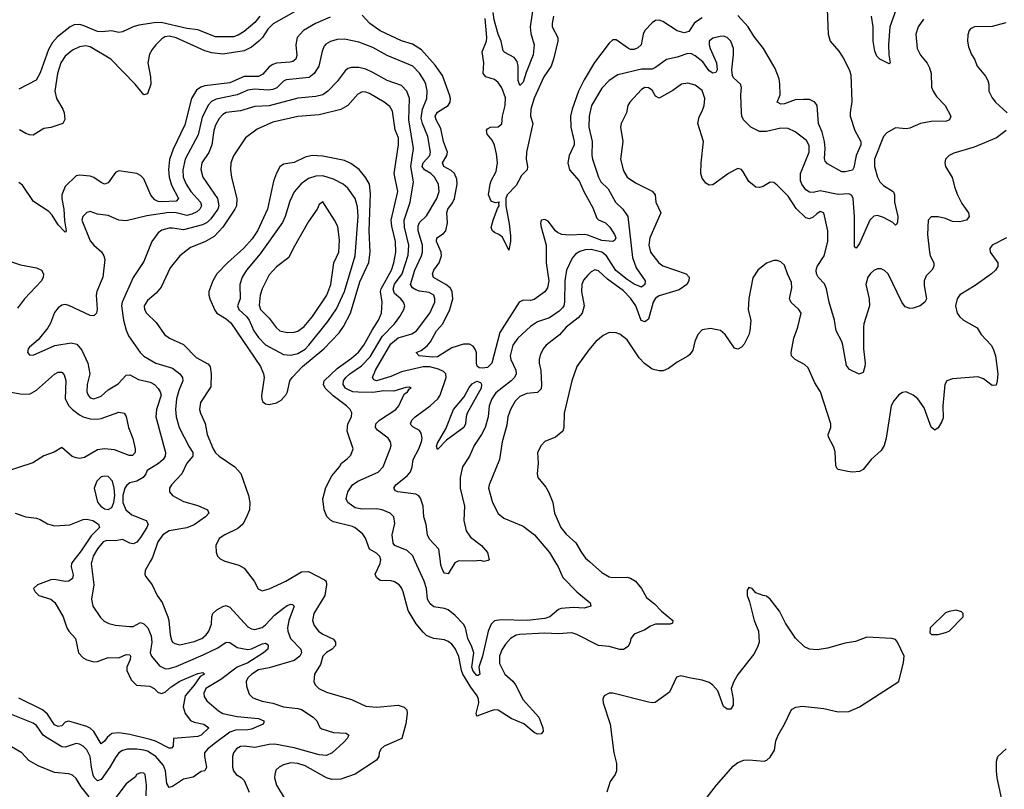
# Model space of a CAD drawing. Header units: inches. Extents: x 2001573 to 2220545, y 644482 to 846830.
# Tile 454 of 656: x 2102035 to 2107539, y 798726 to 803030. Entities that reach past the tile are written whole.
import ezdxf

# ---------------------------------------------------------------- set-up
doc = ezdxf.new("R2010")
doc.units = ezdxf.units.IN
doc.header["$MEASUREMENT"] = 0
doc.layers.add('C1709', color=7, linetype='Continuous')
doc.layers.add('C1800', color=7, linetype='Continuous')

msp = doc.modelspace()

# ---------------------------------------------------------------- linework, layer by layer
at = {"layer": 'C1709', "color": 5}
for points, elevation in [([(2102437.5, 800000), (2102434.6, 799990), (2102450.1, 799869.9), (2102437.1, 799790), (2102443.5, 799750), (2102486.3, 799686.3), (2102507.1, 799667.1), (2102533.3, 799653.3), (2102570, 799644.6), (2102650, 799636.2), (2102670, 799637.3), (2102710, 799658.3), (2102730, 799651.3), (2102751.6, 799630), (2102770, 799584.9), (2102774.5, 799550), (2102765.4, 799490), (2102771.1, 799471.1), (2102816.9, 799416.9), (2102850, 799400.5), (2102870, 799401.4), (2102910, 799412.4), (2103061.6, 799478.5), (2103143, 799517), (2103190, 799549.3), (2103210, 799546.7), (2103250, 799520.1), (2103310.9, 799509.1), (2103330, 799511.2), (2103390, 799540.6), (2103410, 799543), (2103418, 799538), (2103424.7, 799530), (2103422.3, 799510), (2103398.4, 799490), (2103310, 799433), (2103250, 799409.6), (2103159.4, 799340.6), (2103075.7, 799290), (2103064.6, 799264.6), (2103065.8, 799245.8), (2103080.7, 799220.7), (2103145.6, 799165.6), (2103170, 799150.5), (2103250, 799132.8), (2103370, 799121.6), (2103400.3, 799110), (2103399.2, 799100.8), (2103396.3, 799090), (2103330, 799063.2), (2103310, 799058.3), (2103242.3, 799057.7), (2103210, 799045.4), (2103130, 798986.9), (2103085, 798950), (2103069.1, 798930.9), (2103068.3, 798910), (2103078.5, 798850), (2103070.4, 798829.6), (2103050, 798825.1), (2103005.3, 798794.7), (2102950, 798782.6), (2102890, 798741.6), (2102870, 798737.3), (2102858.1, 798758.1), (2102850.9, 798830), (2102838.8, 798858.7), (2102795.7, 798910), (2102750, 798939.2), (2102730, 798946.1), (2102689.6, 798950.3), (2102638, 798950), (2102610, 798943.4), (2102590, 798929.8), (2102570, 798905), (2102538.7, 798850), (2102490, 798782), (2102470, 798773.6), (2102451.6, 798791.6), (2102446.1, 798806.1), (2102436, 798850), (2102429.9, 798910), (2102410, 798948), (2102390, 798968.2), (2102370, 798979.4), (2102350, 798983.4), (2102290, 798962.6), (2102270, 798964.6), (2102179, 799019), (2102166.6, 799030), (2102130, 799082.3), (2102110, 799096.1), (2101990, 799144.7)], 340), ([(2102332, 800000), (2102324.2, 799990), (2102323.6, 799970), (2102333.3, 799926.7), (2102330, 799904.5), (2102310, 799891.2), (2102290, 799889.2), (2102230, 799899.5), (2102210, 799897), (2102135.5, 799870), (2102113, 799850), (2102121.6, 799830), (2102143, 799810), (2102210, 799790.2), (2102231.2, 799771.2), (2102278.5, 799690), (2102298.9, 799630), (2102310.3, 799610), (2102346.7, 799570), (2102364.6, 799490), (2102390, 799461.2), (2102410.4, 799450), (2102450, 799439.4), (2102470, 799441.6), (2102530, 799462.6), (2102590, 799462.3), (2102630, 799480.6), (2102650, 799477.7), (2102653.9, 799470), (2102651.9, 799451.9), (2102633.8, 799410), (2102633.9, 799390), (2102657.7, 799337.7), (2102688.7, 799308.7), (2102762.8, 799302.8), (2102786.4, 799290), (2102810, 799267.9), (2102830, 799261.8), (2102850, 799272), (2102881, 799299), (2102930, 799331.7), (2103030, 799374.1), (2103058.9, 799378.9), (2103068.2, 799370), (2103043.5, 799356.5), (2103010, 799309.3), (2102959.3, 799250), (2102948.4, 799188.4), (2102960.5, 799150), (2102990, 799111.2), (2103010, 799102.3), (2103064.9, 799090), (2103092, 799070), (2103050.1, 799030), (2103030, 799021.6), (2102894.8, 799010), (2102892.3, 798967.7), (2102883, 798957), (2102870, 798956.8), (2102794.7, 798994.7), (2102764.9, 799004.9), (2102650, 799033.1), (2102590, 799042.8), (2102550, 799037.9), (2102524.5, 799015.5), (2102510, 798994.8), (2102490, 798980.4), (2102449.6, 799049.6), (2102430, 799067.4), (2102410, 799077.8), (2102310, 799108.1), (2102290, 799101.8), (2102270, 799081.6), (2102250, 799077.7), (2102230, 799087.7), (2102190, 799146.4), (2102163.2, 799170), (2102030, 799236.6)], 320), ([(2102764.4, 800000), (2102737.1, 799950), (2102734.4, 799930), (2102738.6, 799918.6), (2102775.6, 799870), (2102804, 799810), (2102830.7, 799770.7), (2102863.2, 799690), (2102869.5, 799669.5), (2102875.8, 799590), (2102882.9, 799562.8), (2102889.6, 799549.6), (2102901.6, 799541.6), (2102930, 799535), (2103010, 799553.6), (2103053.3, 799570), (2103078.1, 799590), (2103092.4, 799610), (2103106.8, 799650), (2103108.5, 799690), (2103115.7, 799710), (2103137.8, 799730), (2103170, 799749.3), (2103190, 799754), (2103210, 799744.9), (2103310, 799634.2), (2103330, 799623.7), (2103350, 799620.4), (2103390, 799631.4), (2103410, 799646.3), (2103460.3, 799699.7), (2103510, 799739), (2103530, 799753.6), (2103550, 799761.8), (2103559.5, 799759.5), (2103570.2, 799750), (2103539.6, 799670), (2103532.3, 799630), (2103533.5, 799610), (2103548.8, 799568.8), (2103606.5, 799510), (2103611, 799490), (2103601.8, 799470), (2103570, 799447), (2103430, 799406.3), (2103370, 799394), (2103332.1, 799370), (2103311.2, 799350), (2103301.2, 799330), (2103303, 799303), (2103317.6, 799257.6), (2103337.8, 799237.8), (2103390, 799219.8), (2103450, 799208.8), (2103510, 799186.9), (2103590, 799178.4), (2103610, 799172.4), (2103676.5, 799130), (2103695.6, 799110), (2103712.9, 799072.9), (2103724.3, 799064.3), (2103790, 799043.3), (2103860.2, 799040.2), (2103874.7, 799030), (2103865.2, 799010), (2103847.8, 798990), (2103781.8, 798930), (2103750, 798916), (2103710, 798919.9), (2103570, 798958.8), (2103461.3, 798978.7), (2103430, 798977.5), (2103350, 798960.5), (2103290, 798967.4), (2103270, 798964.8), (2103247.7, 798952.3), (2103231.1, 798930), (2103224.8, 798910), (2103224.6, 798850), (2103230.2, 798830), (2103245, 798810), (2103272.9, 798792.9), (2103290, 798775.6), (2103317.5, 798710)], 360), ([(2103189.9, 800000), (2103259.5, 799979.5), (2103290, 799963.1), (2103346.3, 799890), (2103367.6, 799847.6), (2103390, 799836), (2103430, 799848.4), (2103523, 799890), (2103610, 799942.8), (2103650, 799944.3), (2103738.5, 799898.5), (2103747.6, 799890), (2103749.2, 799870), (2103740.8, 799810), (2103679.3, 799710), (2103672.3, 799670), (2103682.1, 799642.1), (2103706.3, 799610), (2103730, 799593.2), (2103790, 799565.3), (2103800.2, 799550), (2103799.6, 799530), (2103781.3, 799510), (2103750, 799492.3), (2103730.1, 799470), (2103716.2, 799423.8), (2103682.6, 799370), (2103678.4, 799330), (2103686.4, 799310), (2103707.7, 799290), (2103749.4, 799269.4), (2103890, 799229.1), (2103970, 799191.2), (2104030, 799185.2), (2104150, 799196.1), (2104184.9, 799184.9), (2104198.4, 799170), (2104200.3, 799150), (2104193.4, 799093.4), (2104170.3, 799010), (2104071.6, 798968.4), (2104053.1, 798950), (2104044, 798930), (2104042.3, 798910), (2104028.8, 798890), (2103909.7, 798810.3), (2103830, 798783.5), (2103780.8, 798780.8), (2103750, 798791.4), (2103630, 798858), (2103590, 798870.4), (2103550, 798874.2), (2103510, 798863.1), (2103484.9, 798850), (2103467.3, 798832.7), (2103460.7, 798810), (2103459.2, 798790), (2103470.2, 798750.2), (2103519, 798670)], 380), ([(2105220.1, 800000), (2105290, 799939.3), (2105330, 799914), (2105350, 799910.2), (2105430, 799912.2), (2105450, 799906.9), (2105478, 799890), (2105510.3, 799850), (2105539.7, 799799.7), (2105584.4, 799764.4), (2105622.6, 799722.6), (2105686.2, 799670), (2105684.2, 799655.8), (2105671, 799649), (2105588.2, 799650), (2105560.7, 799639.3), (2105530, 799617.7), (2105470, 799593.6), (2105450.3, 799569.7), (2105447.2, 799550), (2105435.8, 799524.2), (2105410, 799508.1), (2105390, 799508.1), (2105330, 799524.4), (2105270, 799529.8), (2105150, 799591.9), (2105121.6, 799601.6), (2105044.7, 799595.3), (2104970, 799598.9), (2104830, 799592.2), (2104810, 799588.5), (2104778.2, 799570), (2104750, 799538.7), (2104730, 799506), (2104717.8, 799470), (2104718, 799430), (2104747.1, 799370), (2104791, 799331), (2104807.2, 799310), (2104850, 799226.2), (2104937.3, 799130), (2104959.5, 799070), (2104960.4, 799050), (2104950, 799037), (2104930, 799034.3), (2104910, 799043.1), (2104853.3, 799093.3), (2104782.1, 799122.1), (2104710, 799168.6), (2104690, 799170.4), (2104670, 799165.2), (2104590, 799136), (2104586.6, 799150), (2104601.4, 799210), (2104600.6, 799230), (2104592.4, 799250), (2104556.8, 799296.8), (2104512.7, 799370), (2104505, 799390), (2104490, 799469.7), (2104470, 799513.5), (2104450, 799538.2), (2104430, 799553.3), (2104410, 799561.4), (2104350, 799569.8), (2104330, 799576.8), (2104310, 799586.4), (2104290, 799604.4), (2104251, 799651), (2104206.8, 799726.8), (2104179.1, 799830), (2104170, 799852.6), (2104156.4, 799870), (2104130, 799886.8), (2104111.9, 799891.9), (2104050, 799894.6), (2104028.9, 799910), (2104021.4, 799930), (2104050.9, 799989.1), (2104052.2, 800000)], 380), ([(2105026.9, 800000), (2105045.3, 799970), (2105071.6, 799910), (2105150, 799831.3), (2105223.8, 799770), (2105227.3, 799750), (2105190, 799739.2), (2105130, 799742.3), (2105062, 799738), (2105047.4, 799732.6), (2104998, 799690), (2104970, 799682.5), (2104872, 799670), (2104725.3, 799674.7), (2104690, 799668.8), (2104670.1, 799649.9), (2104653.5, 799610), (2104622.4, 799470), (2104602, 799410), (2104607.3, 799370), (2104597.7, 799362.3), (2104590, 799363.5), (2104570, 799387.1), (2104562.8, 799410), (2104572.8, 799490), (2104562.6, 799522.6), (2104539.7, 799570), (2104526.7, 799630), (2104516.1, 799650), (2104470, 799698), (2104430, 799729.8), (2104410, 799737.5), (2104350, 799747.4), (2104330, 799763.8), (2104315.2, 799790), (2104308.4, 799850), (2104296.5, 799890), (2104246.5, 800000)], 360), ([(2104481.5, 800000), (2104468, 799992), (2104430, 799931.2), (2104410, 799935.6), (2104399.8, 799950), (2104390, 799979.3), (2104387.4, 800000)], 340), ([(2105878.3, 798681.7), (2105929.8, 798750.2), (2106023.6, 798856.4), (2106050, 798877), (2106082, 798890), (2106110, 798891.7), (2106195.6, 798884.4), (2106211.4, 798888.6), (2106230, 798906.8), (2106254.5, 798945.5), (2106262.3, 798997.7), (2106274, 799030), (2106309.6, 799090), (2106350, 799173.4), (2106373.4, 799186.6), (2106410, 799190.5), (2106530, 799178), (2106610, 799160.5), (2106670, 799162), (2106730, 799188), (2106949, 799330), (2106975.1, 799435.1), (2106979, 799470), (2106941.2, 799550), (2106930, 799564), (2106909.4, 799569.4), (2106770, 799578), (2106706.2, 799553.8), (2106650, 799543.7), (2106550, 799516), (2106492.8, 799507.2), (2106449.7, 799509.7), (2106422.7, 799522.7), (2106372.1, 799572.1), (2106315.4, 799655.4), (2106282.5, 799722.5), (2106229.4, 799790), (2106210, 799807), (2106190, 799809.5), (2106150, 799825.2), (2106130, 799848.7), (2106110, 799855.3), (2106100.7, 799839.3), (2106100.7, 799810), (2106114.2, 799774.2), (2106141.1, 799670), (2106165.3, 799610), (2106168.5, 799550), (2106159.3, 799520.7), (2106138.2, 799481.8), (2106050, 799367.6), (2106027.2, 799330), (2106012.4, 799290), (2106023.2, 799230), (2106023, 799197), (2106010, 799173.6), (2105990, 799174.3), (2105969.8, 799189.8), (2105937.1, 799277.1), (2105910, 799309.1), (2105890, 799323.2), (2105850, 799337.3), (2105787, 799347), (2105730, 799361.6), (2105705.7, 799354.3), (2105668.2, 799270), (2105587.4, 799212.6), (2105570, 799209.3), (2105550, 799213.1), (2105350, 799263.1), (2105330, 799263.9), (2105301.3, 799250), (2105294.9, 799230), (2105297.4, 799210), (2105336.5, 799090), (2105355.3, 798930), (2105370.3, 798870), (2105370.2, 798830), (2105362.8, 798810), (2105335.6, 798770), (2105317.8, 798710)], 420), ([(2102423.8, 798683.8), (2102379.5, 798739.5), (2102350, 798787.6), (2102330, 798805.1), (2102310, 798813.1), (2102230, 798820.8), (2102137.7, 798857.7), (2102087.2, 798887.2), (2102047, 798930), (2101990, 798963.1)], 360), ([(2107590, 798492.7), (2107532, 798552), (2107518, 798578), (2107515.1, 798590), (2107524.2, 798635.8), (2107524.2, 798670), (2107498.6, 798790), (2107495, 798830), (2107495.5, 798884.5), (2107502, 798910), (2107550, 798953.4)], 380), ([(2102742.7, 798690), (2102743.6, 798750), (2102736.4, 798810), (2102730, 798816.4), (2102710, 798818.3), (2102688.7, 798810), (2102683.1, 798796.9), (2102630, 798757.7), (2102566.5, 798673.5)], 360)]:
    msp.add_lwpolyline(points, dxfattribs=dict(at, elevation=elevation))
at = {"layer": 'C1709', "color": 5, "elevation": 420}
msp.add_lwpolyline([(2107270, 799728), (2107230, 799721.2), (2107210, 799712.7), (2107124.7, 799630), (2107122, 799602), (2107132.7, 799592.7), (2107170, 799592), (2107210, 799602.8), (2107230, 799611), (2107308, 799690), (2107308, 799710), (2107299, 799719)], close=True, dxfattribs=at)
at = {"layer": 'C1800', "color": 5}
for points, elevation in [([(2103630, 803107.4), (2103452.3, 803007.7), (2103422, 802978), (2103392.2, 802930), (2103372.5, 802910), (2103330, 802877.3), (2103290, 802856.4), (2103170, 802837.5), (2103110, 802844.5), (2103070, 802855.6), (2102910, 802929.5), (2102870, 802937.7), (2102846.2, 802933.8), (2102830, 802923.7), (2102796.9, 802890), (2102775.6, 802864.4), (2102761.5, 802838.5), (2102752, 802790), (2102766, 802710), (2102768.3, 802670), (2102750, 802615.1), (2102730, 802609.6), (2102681.2, 802670), (2102544.3, 802810), (2102430, 802878.1), (2102403.8, 802883.8), (2102370, 802878.6), (2102330, 802860.5), (2102290, 802826.5), (2102265.5, 802790), (2102246, 802730), (2102230.9, 802630), (2102241.3, 802590), (2102277.2, 802530), (2102283.7, 802510), (2102287.6, 802472.4), (2102276, 802450), (2102210, 802427.7), (2102170, 802422), (2102110, 802385.4), (2102090, 802385.7), (2102070, 802393.1), (2102034.1, 802414.1)], 280), ([(2106549.3, 803089.3), (2106555, 802950), (2106565.2, 802910), (2106613.6, 802853.6), (2106637.4, 802817.4), (2106671.4, 802751.4), (2106681.2, 802721.2), (2106687.4, 802572.6), (2106677, 802510), (2106677.9, 802490), (2106703.4, 802410), (2106736.6, 802350), (2106736.4, 802330), (2106711.2, 802270), (2106696.9, 802203.1), (2106690.2, 802189.8), (2106650, 802178.9), (2106630, 802179.7), (2106550, 802223.6), (2106538.3, 802238.3), (2106533.9, 802253.9), (2106537.2, 802310), (2106534.2, 802350), (2106520.6, 802400.6), (2106500.4, 802450), (2106491.9, 802550), (2106479.7, 802570), (2106450, 802583.2), (2106416.7, 802583.3), (2106370, 802582), (2106310, 802560.4), (2106290, 802558.7), (2106269.6, 802570), (2106286, 802610), (2106284.7, 802670), (2106280.1, 802700.1), (2106257.5, 802757.5), (2106193.1, 802870), (2106138.8, 802938.8), (2106106.4, 802990), (2106050, 803054.5)], 320), ([(2106948.6, 803130), (2106898.9, 802990), (2106891, 802891), (2106893.6, 802833.6), (2106901, 802790), (2106895.9, 802784.1), (2106842.9, 802810), (2106826.5, 802826.5), (2106814.5, 802854.5), (2106805.4, 802910), (2106805, 802990), (2106796.7, 803050)], 320), ([(2103378.4, 803050), (2103350, 803014.9), (2103290, 802963.9), (2103256.3, 802943.7), (2103230, 802934), (2103130, 802933.9), (2103030, 802973.8), (2102970, 802981.6), (2102825.4, 803014.6), (2102786.4, 803013.6), (2102700.3, 802999.7), (2102669.5, 802990.5), (2102610, 802962.3), (2102590, 802959.7), (2102548.7, 802968.7), (2102496.9, 802963.1), (2102470, 802965.3), (2102390, 802998.4), (2102370, 803003.6), (2102339.1, 803000.9), (2102317.3, 802990), (2102245.8, 802934.2), (2102218, 802902), (2102196.5, 802863.5), (2102150, 802733.6), (2102127.4, 802692.6), (2102030, 802642)], 260), ([(2103770, 803044), (2103688.6, 803010), (2103621.5, 802970), (2103585.4, 802930), (2103578.3, 802890), (2103584.3, 802830), (2103578.2, 802810), (2103562.5, 802797.5), (2103547.7, 802792.3), (2103470, 802786.4), (2103450, 802779.7), (2103430, 802766.4), (2103394.2, 802725.8), (2103370, 802712.2), (2103290, 802713), (2103210, 802676.6), (2103070, 802660.6), (2103047.1, 802652.9), (2103024, 802636), (2102995.7, 802590), (2102957.5, 802442.4), (2102892.9, 802307.1), (2102872, 802248), (2102867.3, 802192.7), (2102870.4, 802150), (2102884.2, 802104.2), (2102922.2, 802030), (2102910, 802014.8), (2102830, 802011.7), (2102810, 802014.4), (2102790, 802023.4), (2102769, 802049), (2102730, 802139.9), (2102710, 802159.9), (2102689.3, 802170.7), (2102590, 802184.4), (2102570, 802175.6), (2102530, 802118.9), (2102510, 802110.9), (2102490, 802119.8), (2102450, 802148.6), (2102430, 802154.5), (2102370, 802161.5), (2102350, 802156.8), (2102290, 802097.3), (2102271.3, 802050), (2102271.2, 802028.8), (2102282.6, 801970), (2102285.6, 801905.6), (2102295.5, 801850), (2102290, 801842.6), (2102250, 801883), (2102216.6, 801936.6), (2102197.9, 801957.9), (2102112.9, 802012.9), (2102050, 802104.8), (2102030, 802120.3)], 320), ([(2105850, 803039.9), (2105806.9, 803013.1), (2105776, 802964), (2105750, 802956), (2105710, 802968.5), (2105630, 803020.2), (2105610, 803027), (2105590, 803025.1), (2105570, 803013.3), (2105530.2, 802970), (2105520.2, 802950), (2105508.2, 802890), (2105490, 802872.7), (2105470, 802863.7), (2105450, 802864.3), (2105439.1, 802870), (2105370, 802918.3), (2105350, 802916.9), (2105330, 802899.7), (2105248.5, 802791.5), (2105190, 802693.8), (2105158.3, 802630), (2105123.4, 802530), (2105114.6, 802490), (2105115, 802430), (2105134.2, 802350), (2105133.9, 802330), (2105106.3, 802270), (2105098.5, 802230), (2105108.4, 802190), (2105162.1, 802130), (2105189, 802069), (2105239, 801979), (2105261.2, 801921.2), (2105270.7, 801910.7), (2105310, 801894.8), (2105334.3, 801870), (2105359.2, 801830), (2105366.5, 801810), (2105362, 801798), (2105350, 801789.2), (2105290, 801795.4), (2105210, 801825.9), (2105190, 801828.6), (2105106.1, 801826.1), (2105066, 801830), (2105040.4, 801840.4), (2105029.8, 801849.8), (2104990, 801903.6), (2104970, 801912.6), (2104950.6, 801909.4), (2104947, 801890), (2104950.4, 801869.6), (2104978, 801770), (2104978.7, 801670), (2104992.9, 801570), (2104985.3, 801530), (2104970, 801508.1), (2104910, 801464.8), (2104890, 801459.9), (2104850, 801461), (2104826.5, 801450), (2104719.9, 801280.1), (2104675.1, 801110), (2104650, 801086.2), (2104621, 801081), (2104603.6, 801083.6), (2104593.1, 801093.1), (2104588, 801110), (2104587.7, 801167.7), (2104583.4, 801183.4), (2104570, 801205), (2104550, 801216.1), (2104515.2, 801215.2), (2104450, 801196), (2104370, 801144.6), (2104342.9, 801142.9), (2104269, 801150), (2104252, 801170), (2104279.5, 801180.5), (2104312.9, 801207.1), (2104330.7, 801229.3), (2104365.6, 801290), (2104399.5, 801330), (2104440.4, 801410), (2104455.4, 801470), (2104452.4, 801510), (2104441.1, 801530), (2104417.3, 801550), (2104348.4, 801588.4), (2104341.7, 801610), (2104350.6, 801630), (2104379.1, 801670), (2104393.6, 801710), (2104391.2, 801730), (2104364.6, 801790), (2104367.3, 801810), (2104404.8, 801835.2), (2104417, 801850), (2104426.2, 801893.8), (2104423.2, 801950), (2104427.6, 801970), (2104454.2, 802005.8), (2104464.7, 802030), (2104481.3, 802110), (2104477.8, 802137.8), (2104464.9, 802170), (2104446.9, 802186.9), (2104406.5, 802210), (2104399, 802230), (2104422.4, 802270), (2104426.8, 802290), (2104404, 802350), (2104390, 802422), (2104363.7, 802470), (2104358.2, 802490), (2104370, 802513.4), (2104430.7, 802550), (2104442, 802570), (2104443.7, 802590), (2104437.9, 802610), (2104397.6, 802717.6), (2104356.7, 802776.7), (2104281.3, 802861.3), (2104230, 802894.4), (2104170, 802911.7), (2104050, 802967.9), (2103991.6, 803010), (2103950, 803055.1)], 320), ([(2107086.3, 803033.7), (2107056.5, 802990), (2107044.5, 802950), (2107051.3, 802870), (2107070, 802832.2), (2107106.9, 802786.9), (2107120.6, 802760.6), (2107129.3, 802730), (2107132.7, 802652.7), (2107140.7, 802630), (2107160.1, 802600.1), (2107208.4, 802550), (2107240.4, 802490), (2107233, 802470), (2107216.2, 802463.8), (2107130, 802461.8), (2107070.9, 802449.1), (2107010, 802423.1), (2106990, 802419.3), (2106930, 802424.7), (2106882, 802398), (2106863.7, 802376.3), (2106812.5, 802250), (2106813, 802210), (2106830.1, 802150), (2106842.9, 802122.9), (2106862.9, 802102.9), (2106916.9, 802070), (2106921.4, 802061.4), (2106925.4, 802050), (2106925.1, 802010), (2106942.9, 801930), (2106941.1, 801898.9), (2106935.6, 801884.4), (2106930, 801880.9), (2106915.5, 801895.5), (2106864.4, 801924.4), (2106830, 801934.7), (2106810, 801932.3), (2106787.2, 801910), (2106730, 801779.6), (2106710, 801752.7), (2106700.5, 801760.5), (2106700.8, 801930), (2106694, 802030), (2106686.7, 802046.7), (2106670, 802056), (2106610, 802052.3), (2106510, 802074.2), (2106470, 802064.9), (2106450, 802065.4), (2106430, 802079), (2106407.3, 802110), (2106399.9, 802130), (2106399.9, 802170), (2106448.6, 802290), (2106447.6, 802327.6), (2106433.9, 802353.9), (2106370, 802403.7), (2106330, 802421.3), (2106290, 802424.2), (2106210, 802405.8), (2106170, 802404.4), (2106121.8, 802430), (2106081.5, 802470), (2106071.9, 802490), (2106069.2, 802510.8), (2106067, 802610), (2106070.7, 802650.7), (2106064, 802670), (2106025.7, 802705.7), (2106018.9, 802718.9), (2106015.3, 802750), (2106025.8, 802834.2), (2106025.2, 802870), (2106011.1, 802910), (2105990, 802930.6), (2105970, 802937.8), (2105950, 802937), (2105910, 802926.3), (2105889.7, 802910.3), (2105888.3, 802890), (2105893.9, 802870), (2105930.2, 802790), (2105933.2, 802750), (2105925.8, 802734.2), (2105910, 802731.9), (2105890, 802745.2), (2105854.1, 802794.1), (2105810, 802828.4), (2105790, 802839.7), (2105770, 802841.4), (2105710, 802820.7), (2105650, 802808), (2105590, 802763.2), (2105570, 802754.5), (2105510, 802753.8), (2105377.7, 802722.3), (2105330, 802690.9), (2105290, 802646.8), (2105232.1, 802550), (2105217.6, 802490), (2105217.2, 802430), (2105235.8, 802350), (2105232.9, 802270), (2105236.8, 802250), (2105270.2, 802150), (2105283.9, 802123.9), (2105324.7, 802084.7), (2105364.6, 802010), (2105405.8, 801970), (2105435.2, 801930), (2105460.4, 801700.4), (2105481.9, 801641.9), (2105531.6, 801570), (2105530.1, 801550), (2105510, 801534.2), (2105470, 801550.9), (2105430, 801576.6), (2105367.6, 801627.6), (2105315.8, 801710), (2105290, 801729.5), (2105230, 801744.9), (2105196.6, 801743.4), (2105166, 801734), (2105141.8, 801718.2), (2105122.6, 801697.4), (2105092.3, 801630), (2105081.5, 801570), (2105080.9, 801450), (2105077.5, 801430), (2105070, 801418.5), (2105050, 801399.6), (2104996.7, 801363.3), (2104930, 801339.9), (2104890, 801315.2), (2104820.2, 801250), (2104791, 801210), (2104777.3, 801150), (2104780.2, 801130), (2104808.6, 801070), (2104810.1, 801050), (2104800.5, 801030), (2104781.6, 801010), (2104696.1, 800943.9), (2104673.8, 800910), (2104659.3, 800870), (2104654.2, 800810), (2104636.2, 800750), (2104616.2, 800710), (2104575.8, 800650), (2104550.1, 800589.9), (2104510.9, 800530), (2104497, 800470), (2104498, 800410), (2104522.3, 800310), (2104518.1, 800230), (2104530, 800172.7), (2104555.5, 800135.5), (2104617.2, 800090), (2104650, 800051.5), (2104658.8, 800010), (2104654.4, 800005.6), (2104630, 800000.5), (2104610, 800005.1), (2104570, 800001.4), (2104490, 800005), (2104481.5, 800000)], 340), ([(2105018.6, 803050), (2105011.2, 803010), (2105012.3, 802990), (2105042.6, 802930), (2105043.5, 802910), (2105018.3, 802810), (2105005.1, 802770), (2104965.6, 802710), (2104910, 802590.8), (2104892.7, 802530), (2104891, 802491), (2104902.6, 802450), (2104868.8, 802290), (2104866.7, 802250), (2104874, 802210), (2104871.1, 802190), (2104840.4, 802159.6), (2104810, 802103.2), (2104760.8, 802050), (2104752.4, 802030), (2104753, 801990), (2104771.5, 801888.5), (2104778.3, 801821.7), (2104779, 801790), (2104770, 801742), (2104734.7, 801814.7), (2104714, 801830), (2104690, 801839.6), (2104678.4, 801850), (2104670, 801869), (2104681, 801910), (2104705.6, 801974.4), (2104715.6, 801990), (2104714, 802006), (2104718, 802010), (2104693, 802007), (2104670, 802014.7), (2104656, 802050), (2104664.5, 802110), (2104670.7, 802130), (2104698.6, 802181.4), (2104705.6, 802230), (2104700.6, 802280.6), (2104689.2, 802329.2), (2104676.3, 802356.3), (2104648, 802390), (2104643.8, 802410), (2104650, 802419.5), (2104667, 802430), (2104710, 802430.3), (2104730, 802448), (2104734.5, 802490), (2104749.1, 802550), (2104750, 802593.2), (2104730.6, 802650), (2104710, 802679.7), (2104690, 802695.8), (2104641.3, 802710), (2104626, 802730), (2104629, 802790), (2104619.9, 802850), (2104644.3, 802910), (2104646.2, 802930), (2104637.1, 803037.1)], 280), ([(2104901.5, 803078.5), (2104889.2, 802990), (2104892.9, 802952.9), (2104910.6, 802890), (2104905.9, 802834.1), (2104865.4, 802734.6), (2104850, 802680.7), (2104830, 802662.4), (2104822, 802690), (2104821.7, 802770), (2104816.3, 802796.3), (2104799.3, 802819.4), (2104746.9, 802846.9), (2104736.9, 802856.9), (2104727.1, 802910), (2104709.5, 802949.5), (2104686.7, 803030), (2104681.7, 803070)], 260), ([(2107547.3, 803012.7), (2107470, 802991.6), (2107371.3, 802990), (2107350, 802978.7), (2107343.1, 802970), (2107334.3, 802945.7), (2107333.2, 802910), (2107338.7, 802878.7), (2107355.8, 802835.8), (2107372.4, 802810), (2107388, 802770), (2107434, 802714), (2107446.7, 802690), (2107451.8, 802670), (2107452.4, 802630), (2107470, 802592.7), (2107490, 802568.8), (2107555.3, 802510)], 360), ([(2104387.4, 800000), (2104378.7, 800070), (2104325.6, 800125.6), (2104314.8, 800150), (2104307.4, 800207.4), (2104294.4, 800250), (2104289.9, 800310), (2104275.4, 800355.4), (2104266.8, 800366.8), (2104250, 800377.2), (2104149.3, 800390), (2104136.3, 800396.3), (2104125.7, 800410), (2104136.8, 800430), (2104200.7, 800479.3), (2104218.8, 800501.2), (2104229.3, 800530), (2104234.1, 800570), (2104266.6, 800630), (2104281.3, 800670), (2104284.1, 800690), (2104278.8, 800718.8), (2104270, 800733), (2104233.3, 800753.3), (2104223.4, 800763.4), (2104219.8, 800770), (2104226.3, 800790), (2104245.4, 800810), (2104330, 800870.2), (2104373.2, 800910), (2104386, 800930), (2104418.6, 801030), (2104416.8, 801050), (2104403.7, 801063.7), (2104375.8, 801075.8), (2104328.3, 801088.3), (2104290, 801089.9), (2104170, 801061.4), (2104110, 801035.2), (2104030, 801011.3), (2104015.5, 801015.6), (2104007.5, 801030), (2104023.9, 801070), (2104110, 801217.3), (2104150, 801251.7), (2104227.3, 801272.7), (2104252.9, 801290), (2104327.7, 801390), (2104354.9, 801450), (2104356.2, 801470), (2104349.8, 801490), (2104324.5, 801504.5), (2104270, 801512.8), (2104250, 801520.4), (2104231.7, 801531.7), (2104220.5, 801550), (2104244, 801630), (2104281.5, 801710), (2104286.8, 801730), (2104286, 801770), (2104261.9, 801850), (2104262.2, 801877.8), (2104270, 801895.6), (2104310, 801934), (2104367, 802030), (2104380.2, 802070), (2104376, 802110), (2104354.7, 802150), (2104333.2, 802170), (2104297.3, 802190), (2104284, 802210), (2104291, 802230), (2104326.9, 802270), (2104331.4, 802290), (2104316.5, 802376.5), (2104286.2, 802450), (2104279.6, 802479.6), (2104287.6, 802530), (2104311.4, 802590), (2104313.2, 802633.2), (2104305.6, 802670), (2104295.2, 802690), (2104270, 802730.6), (2104233.3, 802770), (2104090, 802831), (2104010, 802875.6), (2103930, 802904.1), (2103850, 802921.5), (2103810, 802919.8), (2103771.8, 802908.2), (2103747.1, 802892.9), (2103738, 802882), (2103725.1, 802854.9), (2103706.7, 802770), (2103682, 802730), (2103653.1, 802706.9), (2103525.6, 802694.4), (2103510, 802687.3), (2103472.7, 802650), (2103450, 802639.1), (2103423.9, 802636.1), (2103350, 802642.4), (2103310, 802636), (2103250, 802611.1), (2103134.2, 802585.8), (2103108, 802572), (2103090, 802553.8), (2103055.6, 802484.4), (2103032.8, 802387.2), (2102960.9, 802250), (2102947.6, 802190), (2102949.7, 802150), (2102965.6, 802110), (2102992.2, 802070), (2103045.3, 802010), (2103050.5, 801989.5), (2103041.7, 801970), (2103024.6, 801955.4), (2102998, 801942), (2102970, 801936.2), (2102910, 801949.9), (2102870, 801952.7), (2102746.6, 801933.4), (2102630, 801905.4), (2102590, 801909.7), (2102530, 801936), (2102470, 801943.1), (2102430, 801957.3), (2102410, 801951.3), (2102387.4, 801930), (2102382.8, 801910), (2102430, 801793), (2102450, 801768.7), (2102492, 801732), (2102506.3, 801710), (2102511.1, 801690), (2102499.1, 801590), (2102465.8, 801510), (2102462.8, 801490), (2102468.7, 801411.3), (2102463.8, 801390), (2102450, 801374.5), (2102430, 801376.9), (2102310, 801431.3), (2102290, 801436.9), (2102270, 801434), (2102250, 801419.5), (2102230, 801392.3), (2102207.3, 801332.7), (2102192.1, 801307.9), (2102139.3, 801240.7), (2102090, 801199), (2102082.8, 801190), (2102078.8, 801170), (2102090, 801156), (2102110, 801154.8), (2102231.7, 801208.3), (2102323, 801223), (2102355, 801215), (2102381.7, 801181.7), (2102416.1, 801110), (2102426.7, 801050), (2102412.7, 800990), (2102411.1, 800950), (2102418.6, 800930), (2102430, 800916.5), (2102450, 800910.2), (2102490, 800924.7), (2102530, 800960.9), (2102585.3, 800994.7), (2102630, 801043.2), (2102650, 801043.5), (2102698.5, 801018.5), (2102764, 801004), (2102787.9, 800990), (2102810, 800967.6), (2102820.6, 800950), (2102825.5, 800930), (2102799.8, 800850), (2102796.4, 800810), (2102849.3, 800609.3), (2102848, 800590), (2102837.5, 800570), (2102811.4, 800548.6), (2102747.6, 800510), (2102740.2, 800490), (2102725.3, 800470), (2102690, 800449), (2102650, 800440.3), (2102633.3, 800426.7), (2102622.3, 800410), (2102610.9, 800370), (2102610.9, 800330.9), (2102628.7, 800288.7), (2102661.9, 800261.9), (2102742.4, 800230), (2102754.2, 800210), (2102746.4, 800190), (2102710, 800134.4), (2102690, 800108.1), (2102677.9, 800102.1), (2102670, 800098.6), (2102650, 800102.3), (2102610, 800123.5), (2102570, 800116.1), (2102522.2, 800117.8), (2102500.9, 800110), (2102470, 800071.4), (2102446.5, 800030), (2102437.5, 800000)], 340), ([(2104246.5, 800000), (2104232, 800031.9), (2104201.9, 800061.9), (2104131.8, 800090), (2104122.5, 800102.5), (2104117.3, 800150), (2104132.9, 800212.9), (2104127.1, 800250), (2104106.6, 800270), (2104060.9, 800290), (2104030, 800294.6), (2103950, 800292.1), (2103910, 800301.3), (2103869.8, 800330), (2103860.7, 800350), (2103869, 800390), (2103895, 800430), (2103926, 800450), (2104039.2, 800500.8), (2104067.1, 800530), (2104106.2, 800630), (2104110.8, 800650), (2104108, 800670), (2104094.6, 800690), (2104035, 800735), (2104023.5, 800750), (2104026, 800770), (2104046.8, 800790), (2104136.8, 800850), (2104155, 800870), (2104183.7, 800936.3), (2104202, 800950), (2104213.9, 800966.1), (2104224, 800970), (2104214.9, 800974.9), (2104193.9, 800973.9), (2104127, 800953), (2104070, 800954.7), (2104010, 800945.9), (2103926.5, 800946.5), (2103897.6, 800950), (2103870, 800961.7), (2103856.8, 800970), (2103844.1, 800990), (2103845.6, 801010), (2103858.1, 801030), (2103880.2, 801050), (2103945.7, 801094.3), (2103994.6, 801145.4), (2104060.7, 801259.3), (2104129.3, 801330), (2104160.2, 801370), (2104182.9, 801410), (2104187.4, 801430), (2104181, 801450), (2104164.9, 801470), (2104130, 801499.5), (2104123.3, 801523.3), (2104130, 801550.7), (2104172.9, 801610), (2104206.5, 801713.5), (2104210.7, 801770), (2104186.7, 801870), (2104184.1, 801910), (2104217.5, 802010), (2104235.6, 802124.4), (2104220.7, 802210), (2104237.3, 802310), (2104211, 802470), (2104214.2, 802590), (2104198.5, 802630), (2104170, 802662.3), (2104090, 802691.2), (2104010, 802735.9), (2103970, 802753), (2103930, 802762.3), (2103890, 802763.2), (2103870, 802756.8), (2103855.1, 802744.9), (2103810, 802685), (2103757.1, 802630), (2103730, 802609.9), (2103690, 802600.4), (2103590, 802591.6), (2103430, 802547.9), (2103350, 802545.3), (2103270, 802520.8), (2103190, 802512.3), (2103170, 802500.2), (2103150, 802477.7), (2103130, 802441.1), (2103121.2, 802410), (2103109.7, 802330.3), (2103091.8, 802288.2), (2103054, 802230), (2103047.7, 802192.3), (2103059.4, 802150), (2103140.7, 802030), (2103148.2, 801990), (2103141.9, 801970), (2103104.1, 801915.9), (2103083.2, 801896.8), (2103057.2, 801882.8), (2102950, 801855.4), (2102890, 801865), (2102870, 801864.1), (2102830, 801852.4), (2102810, 801839.1), (2102773.3, 801790), (2102730, 801678.9), (2102670, 801588.3), (2102608.6, 801450), (2102604.1, 801430), (2102615.5, 801350), (2102630, 801293.7), (2102642.9, 801262.9), (2102707.8, 801170), (2102729.6, 801149.6), (2102795.3, 801110), (2102890, 801082), (2102930.2, 801050), (2102944.7, 801030), (2102946.8, 801010), (2102924.2, 800955.8), (2102911.6, 800910), (2102906.4, 800850), (2102909.6, 800810), (2102926.7, 800750), (2102981.8, 800641.8), (2103003.1, 800610), (2103002.6, 800590), (2102970.2, 800550), (2102941.2, 800490), (2102884.2, 800430), (2102872.8, 800410), (2102871.8, 800390), (2102889.4, 800369.4), (2102950, 800336.2), (2103030, 800313.7), (2103084.9, 800290), (2103092.7, 800270), (2103073.7, 800250), (2103010, 800204.5), (2102970, 800188.3), (2102870, 800171.7), (2102835.5, 800150), (2102806.7, 800110), (2102776.9, 800023.1), (2102764.4, 800000)], 360), ([(2107548.4, 802410), (2107494.9, 802370), (2107370, 802318.3), (2107256, 802284), (2107230.8, 802270), (2107210.5, 802249.5), (2107205.5, 802230), (2107210.4, 802210), (2107247.4, 802147.4), (2107261.8, 802090), (2107277.3, 802050), (2107302.3, 802002.3), (2107339.5, 801950), (2107343, 801930), (2107326.8, 801910), (2107290, 801900.4), (2107250, 801902.4), (2107210, 801918.8), (2107170, 801927.3), (2107130, 801927), (2107113, 801910), (2107108.9, 801830), (2107120.3, 801730), (2107125.3, 801710), (2107145.3, 801670), (2107144.2, 801650), (2107133.7, 801630), (2107102.4, 801597.6), (2107090.2, 801570), (2107090, 801544.7), (2107103.8, 801470), (2107094.3, 801450), (2107068.3, 801430), (2107030, 801417.5), (2107010, 801415.8), (2106984.6, 801424.6), (2106966.2, 801450), (2106890, 801609.7), (2106870, 801628.4), (2106850, 801637.7), (2106830, 801637.7), (2106810, 801628.2), (2106790, 801611.1), (2106775.3, 801590), (2106764.7, 801550), (2106783.9, 801470), (2106785.8, 801430), (2106753.8, 801330), (2106751.6, 801310), (2106751, 801190), (2106760.2, 801110), (2106759.6, 801090), (2106750, 801057.2), (2106727.5, 801047.5), (2106674.2, 801074.2), (2106656, 801096), (2106636.8, 801210), (2106630.8, 801230), (2106598.2, 801290), (2106589.8, 801350), (2106559.9, 801450), (2106545.4, 801525.4), (2106532.9, 801552.9), (2106498.2, 801590), (2106489, 801610), (2106487.4, 801630), (2106493.5, 801650), (2106532, 801710), (2106551.7, 801790), (2106552.8, 801850), (2106529.7, 801949.8), (2106510, 801956.8), (2106490, 801944.8), (2106470, 801925.1), (2106450, 801917.4), (2106430, 801922.8), (2106375.1, 801975.1), (2106330, 802043.5), (2106270, 802105.1), (2106250, 802119.3), (2106230, 802120.9), (2106190, 802098.4), (2106170, 802092), (2106150, 802094.5), (2106110, 802125.1), (2106079.5, 802179.5), (2106070, 802192), (2106057.1, 802197.1), (2106050, 802198.7), (2106030, 802189.6), (2105998, 802170), (2105910, 802106), (2105890, 802104.2), (2105870, 802116.2), (2105850, 802143.7), (2105842.7, 802170), (2105844.1, 802230), (2105857.2, 802350), (2105826.6, 802450), (2105832.6, 802487.4), (2105850, 802518.8), (2105860.5, 802550), (2105865.6, 802590), (2105850, 802634.5), (2105810, 802665.1), (2105770, 802675.8), (2105734, 802670), (2105686.1, 802633.9), (2105610, 802592), (2105590, 802602), (2105570, 802636.2), (2105550, 802649.8), (2105530, 802651.8), (2105510, 802639.4), (2105445.3, 802570), (2105435.3, 802550), (2105427.4, 802510), (2105396.5, 802450), (2105394.2, 802430), (2105407.3, 802350), (2105394, 802250), (2105410, 802184.9), (2105430, 802150.3), (2105477.2, 802117.2), (2105570, 802071.8), (2105587, 802050), (2105590.2, 802010), (2105619.7, 801950), (2105558.2, 801810), (2105551.3, 801770), (2105560.9, 801730), (2105607.9, 801670), (2105630, 801653), (2105760.4, 801610), (2105776.5, 801590), (2105775.3, 801570), (2105763.7, 801550), (2105720.9, 801519.1), (2105610, 801486.6), (2105590, 801473.6), (2105576.2, 801450), (2105550, 801355.6), (2105530, 801340.4), (2105508.3, 801348.3), (2105478.4, 801430), (2105450, 801473.4), (2105410, 801514.9), (2105320.1, 801580.1), (2105270, 801625.3), (2105249.4, 801630.6), (2105230, 801621), (2105210, 801601.4), (2105187, 801573), (2105177, 801550), (2105175.9, 801510), (2105190.8, 801430.8), (2105179.8, 801390), (2105157.1, 801362.9), (2105090, 801311.4), (2105051.8, 801268.2), (2104977.4, 801210), (2104962, 801190), (2104945.3, 801154.7), (2104938.4, 801130), (2104938.5, 801110), (2104948.1, 801068.1), (2104952.8, 800990), (2104950, 800965.6), (2104930, 800946), (2104870, 800939.4), (2104830, 800922.5), (2104803.8, 800896.2), (2104778.3, 800850), (2104764.6, 800810), (2104757.8, 800762.2), (2104731.8, 800670), (2104718, 800570), (2104658.8, 800430), (2104655.9, 800410), (2104677.5, 800330), (2104710, 800268.4), (2104741.8, 800241.8), (2104850, 800197.2), (2104913.2, 800150), (2104996.2, 800050), (2105026.9, 800000)], 360), ([(2104052.2, 800000), (2104053.4, 800010), (2104048.3, 800028.2), (2104030, 800047.8), (2103989.8, 800070), (2103969, 800130), (2103952.7, 800152.7), (2103910, 800188.9), (2103895.6, 800195.6), (2103790, 800222), (2103772, 800232), (2103752.4, 800252.4), (2103737.4, 800290), (2103729.1, 800350), (2103745.8, 800414.2), (2103780.2, 800479.8), (2103822.7, 800530), (2103833.2, 800550), (2103865.9, 800574.1), (2103885.3, 800594.7), (2103899.1, 800630), (2103866, 800730), (2103869.9, 800770), (2103889.8, 800810), (2103891.4, 800831.4), (2103881.5, 800850), (2103862.7, 800870), (2103786.7, 800926.7), (2103743.6, 800970), (2103732.9, 800990), (2103737.6, 801010), (2103810, 801080.1), (2103890, 801136.6), (2103928.9, 801171), (2103958.4, 801210), (2104005, 801295), (2104041.1, 801350), (2104056.7, 801390), (2104059.9, 801420.1), (2104060.8, 801450), (2104051.8, 801510), (2104055.2, 801524.8), (2104113.5, 801630), (2104126.2, 801670), (2104136.8, 801730), (2104136.5, 801790), (2104115.5, 801875.5), (2104112, 801910), (2104148, 802070), (2104128, 802170), (2104152.8, 802330), (2104151.7, 802370), (2104133.6, 802413.6), (2104118.5, 802518.5), (2104105, 802545), (2104072.6, 802570), (2103990, 802618.4), (2103970, 802626), (2103950, 802626.2), (2103926, 802614), (2103869.6, 802550.4), (2103830, 802528.8), (2103710, 802497.7), (2103590, 802488.4), (2103450, 802456.7), (2103362.3, 802417.7), (2103298.2, 802370), (2103230.6, 802269.4), (2103215.7, 802230), (2103214, 802190), (2103218.9, 802150), (2103248.2, 802028.2), (2103246.7, 801990), (2103237.7, 801970), (2103170.7, 801869.3), (2103121.7, 801818.3), (2103070, 801787.3), (2102990, 801756.8), (2102930.1, 801709.9), (2102876.7, 801643.3), (2102825.4, 801534.6), (2102798.1, 801501.9), (2102750, 801459.7), (2102731.6, 801430), (2102732.9, 801410), (2102743.1, 801390), (2102797.6, 801337.6), (2102845.3, 801270), (2102871.8, 801250), (2102950, 801213.4), (2103020.9, 801140.9), (2103086.2, 801106.2), (2103099.3, 801090), (2103105.6, 801050), (2103103.6, 800976.4), (2103046.5, 800890), (2103040.6, 800850), (2103045.4, 800830), (2103072, 800772), (2103083.6, 800710), (2103116.6, 800630), (2103130, 800608.8), (2103150, 800589.5), (2103236.9, 800530), (2103271.6, 800491.6), (2103314.7, 800370), (2103321, 800330), (2103320.6, 800290), (2103300.1, 800239.9), (2103282, 800210), (2103254.9, 800185.1), (2103181.6, 800150), (2103150.2, 800129.8), (2103132, 800090), (2103132.5, 800052.5), (2103141, 800030), (2103156.1, 800016.1), (2103182.3, 800002.3), (2103189.9, 800000)], 380), ([(2107550.2, 801809.8), (2107470.3, 801769.7), (2107457.6, 801750), (2107460.3, 801730), (2107502.6, 801670), (2107501.7, 801650), (2107489, 801630), (2107466.3, 801610), (2107375.4, 801544.6), (2107290, 801492.4), (2107275.3, 801470), (2107266.3, 801430), (2107274.9, 801390), (2107289.2, 801370), (2107310, 801350.2), (2107387.7, 801307.7), (2107410.3, 801270), (2107464.9, 801210), (2107476.9, 801190), (2107489.2, 801150), (2107502.6, 801050), (2107499.6, 801010), (2107492.6, 800987.4), (2107470, 800984.2), (2107422.3, 801022.3), (2107390, 801033.6), (2107250, 801021.7), (2107217.6, 801010), (2107206.9, 800990), (2107196.1, 800870), (2107196.4, 800803.6), (2107190, 800782.9), (2107170, 800747.6), (2107150, 800734.5), (2107130, 800752), (2107090, 800860.5), (2107054.7, 800910), (2107029.6, 800930), (2106990, 800948.4), (2106970, 800945.1), (2106950, 800933), (2106921.7, 800898.3), (2106906.2, 800870), (2106878.9, 800690), (2106867.3, 800650), (2106850, 800621.6), (2106794.4, 800570), (2106750, 800515.6), (2106730, 800503.6), (2106690, 800500.5), (2106664.2, 800504.2), (2106610, 800514), (2106602.5, 800522.5), (2106597.5, 800537.5), (2106593.4, 800613.4), (2106583.5, 800643.5), (2106556.6, 800696.6), (2106555.1, 800710), (2106569.7, 800750), (2106569.7, 800770.3), (2106510.8, 800950), (2106479.9, 800999.9), (2106442.7, 801082.7), (2106421.3, 801101.3), (2106370, 801129.6), (2106349.7, 801150), (2106346.9, 801170), (2106362, 801250), (2106385.5, 801310), (2106403, 801390), (2106389.6, 801410), (2106348, 801448), (2106341.2, 801461.2), (2106338.5, 801470), (2106351.8, 801530), (2106350, 801561.2), (2106326, 801610), (2106310, 801657.2), (2106290, 801677), (2106270, 801684.5), (2106250, 801684.5), (2106210, 801669.5), (2106160.5, 801630), (2106133.9, 801586.1), (2106110.3, 801470.3), (2106107.4, 801407.4), (2106121.6, 801350), (2106115.5, 801290), (2106110, 801268.7), (2106084.7, 801215.3), (2106070, 801199.3), (2106050, 801187), (2106030, 801192.7), (2105978.7, 801270), (2105952.5, 801292.5), (2105897.1, 801302.9), (2105850, 801295.1), (2105826, 801270), (2105808.5, 801230), (2105798, 801182), (2105781.6, 801158.4), (2105770, 801148), (2105710, 801116), (2105661.2, 801078.8), (2105632.8, 801067.2), (2105610, 801066.2), (2105570, 801076.7), (2105526.9, 801106.9), (2105498.6, 801138.6), (2105430, 801239.8), (2105390, 801271.1), (2105370, 801278.9), (2105330, 801280.5), (2105296, 801264), (2105254.9, 801230), (2105216.1, 801183.9), (2105148.9, 801090), (2105122, 801010), (2105079, 800830), (2105077.3, 800750), (2105070.7, 800730), (2105030, 800696.2), (2104970, 800671.8), (2104950, 800649.3), (2104930.4, 800610), (2104933.1, 800550), (2104927.2, 800490), (2104931.8, 800470), (2104976.4, 800416.4), (2104991.7, 800390), (2105014.4, 800330), (2105025.4, 800270), (2105060.7, 800190), (2105090, 800152.4), (2105144.4, 800104.4), (2105175, 800050), (2105198.6, 800018.6), (2105220.1, 800000)], 380), ([(2101990, 801676.1), (2102039.5, 801659.5), (2102130, 801643.2), (2102157, 801630), (2102168.9, 801610), (2102167.1, 801590), (2102156.2, 801570), (2102061.3, 801470), (2102022.2, 801417.8)], 320), ([(2101937.5, 800957.5), (2102037.1, 800937.1), (2102090, 800936.6), (2102130, 800958), (2102230, 801048.6), (2102250, 801059.4), (2102270, 801059.2), (2102283.5, 801043.5), (2102293.3, 801013.3), (2102289.5, 800910), (2102310.1, 800870), (2102329.7, 800849.7), (2102370, 800820.8), (2102390, 800809.6), (2102430, 800798), (2102470, 800796), (2102490, 800799.6), (2102590, 800834.7), (2102619.1, 800830), (2102631.2, 800811.2), (2102642.8, 800750), (2102667.3, 800687.3), (2102679.8, 800630), (2102680.2, 800610), (2102666.5, 800593.5), (2102647.1, 800592.9), (2102564.3, 800624.3), (2102510, 800630.3), (2102470, 800624.1), (2102397.8, 800582.2), (2102370, 800577.2), (2102350, 800579.3), (2102328.4, 800588.4), (2102270, 800637.3), (2102228.5, 800611.5), (2102170, 800590.5), (2102107.9, 800552.1), (2101942.3, 800497.7)], 320), ([(2102010.6, 800270), (2102070.2, 800250.2), (2102130, 800242.7), (2102150, 800236), (2102191.2, 800211.2), (2102230, 800200.4), (2102315.4, 800204.6), (2102390, 800234.3), (2102410, 800237.6), (2102444, 800230), (2102476.5, 800210), (2102480.6, 800190), (2102435.2, 800144.8), (2102379.3, 800060.7), (2102332, 800000)], 320)]:
    msp.add_lwpolyline(points, dxfattribs=dict(at, elevation=elevation))
for points, elevation in [([(2103670, 802271.6), (2103630, 802262.5), (2103570, 802232.2), (2103510, 802222.4), (2103490, 802207.3), (2103470, 802173), (2103453.2, 802126.8), (2103420.3, 801970), (2103364.7, 801850), (2103334.4, 801805.6), (2103288.1, 801751.9), (2103196.1, 801670), (2103137.9, 801610), (2103114.1, 801570), (2103092.1, 801510), (2103091.5, 801490), (2103097.3, 801470), (2103125.1, 801405.1), (2103136.9, 801390), (2103190, 801357.5), (2103215, 801335), (2103381.1, 801090), (2103398.3, 801050), (2103401.2, 801030), (2103386.9, 800926.9), (2103387.8, 800907.8), (2103393.8, 800893.8), (2103410, 800881.6), (2103430, 800877.6), (2103470, 800887.2), (2103497, 800903), (2103524.9, 800935.1), (2103532.3, 800950), (2103545.7, 801010), (2103558.9, 801030), (2103616, 801090), (2103735.7, 801190), (2103820, 801280), (2103846, 801314), (2103884.3, 801390), (2103935.8, 801564.2), (2103987, 801673), (2103994.6, 801730), (2103989.2, 801849.2), (2103995.9, 802055.9), (2103990.4, 802110), (2103970, 802146.6), (2103932.1, 802192.1), (2103885.9, 802226), (2103850, 802242.3), (2103730, 802266.7)], 420), ([(2103730, 802156.4), (2103690, 802155.8), (2103650, 802142.5), (2103607.9, 802112.1), (2103570, 802067.8), (2103545.1, 802014.9), (2103518.8, 801930), (2103503.3, 801896.7), (2103378.8, 801721.2), (2103302.5, 801630), (2103278.2, 801590), (2103264.8, 801550), (2103267, 801470), (2103253.3, 801430), (2103260.4, 801410), (2103303.1, 801370), (2103318, 801350), (2103343.9, 801290), (2103370, 801252.9), (2103410, 801212.5), (2103510, 801157.6), (2103550, 801153.8), (2103590, 801162.8), (2103630, 801187.4), (2103651.8, 801210), (2103757.7, 801342.3), (2103805.8, 801414.2), (2103851, 801510), (2103909.5, 801710), (2103927.7, 801930), (2103924.1, 801984.1), (2103911, 802030), (2103870, 802088.8), (2103844.2, 802110), (2103790, 802138.2)], 440), ([(2103730, 802011.6), (2103710, 801997.2), (2103698, 801970), (2103650, 801902), (2103563.2, 801750), (2103540.4, 801699.6), (2103470, 801648.4), (2103430, 801602.6), (2103390, 801526), (2103379.1, 801490), (2103374.1, 801434.1), (2103381.6, 801410), (2103430, 801361.2), (2103468.1, 801308.1), (2103490, 801290.6), (2103530, 801280.1), (2103570, 801282.5), (2103590, 801288.4), (2103624.8, 801315.2), (2103671, 801370), (2103752.3, 801490), (2103773.9, 801550), (2103792, 801670), (2103819.1, 801730), (2103822.6, 801797.4), (2103813.1, 801873.1), (2103794.7, 801910)], 460), ([(2104370, 800626), (2104365.3, 800645.3), (2104370, 800662), (2104416.8, 800743.2), (2104459.9, 800850), (2104519.5, 800920.5), (2104547.4, 800972.6), (2104565.2, 800994.8), (2104590, 801008.4), (2104610, 801000.6), (2104615.9, 800990), (2104614.2, 800970), (2104536.3, 800830), (2104530.1, 800810), (2104527.6, 800770), (2104517, 800750), (2104421.8, 800678.1)], 320), ([(2102510, 800478.5), (2102490, 800473.1), (2102465.8, 800450), (2102451.3, 800410), (2102470, 800332.2), (2102488.4, 800310), (2102510, 800295.5), (2102530, 800291.1), (2102550, 800303.1), (2102562.3, 800330), (2102566.5, 800370), (2102563.4, 800410), (2102554.1, 800450), (2102530, 800475)], 340)]:
    msp.add_lwpolyline(points, close=True, dxfattribs=dict(at, elevation=elevation))

doc.saveas('drawing.dxf')
